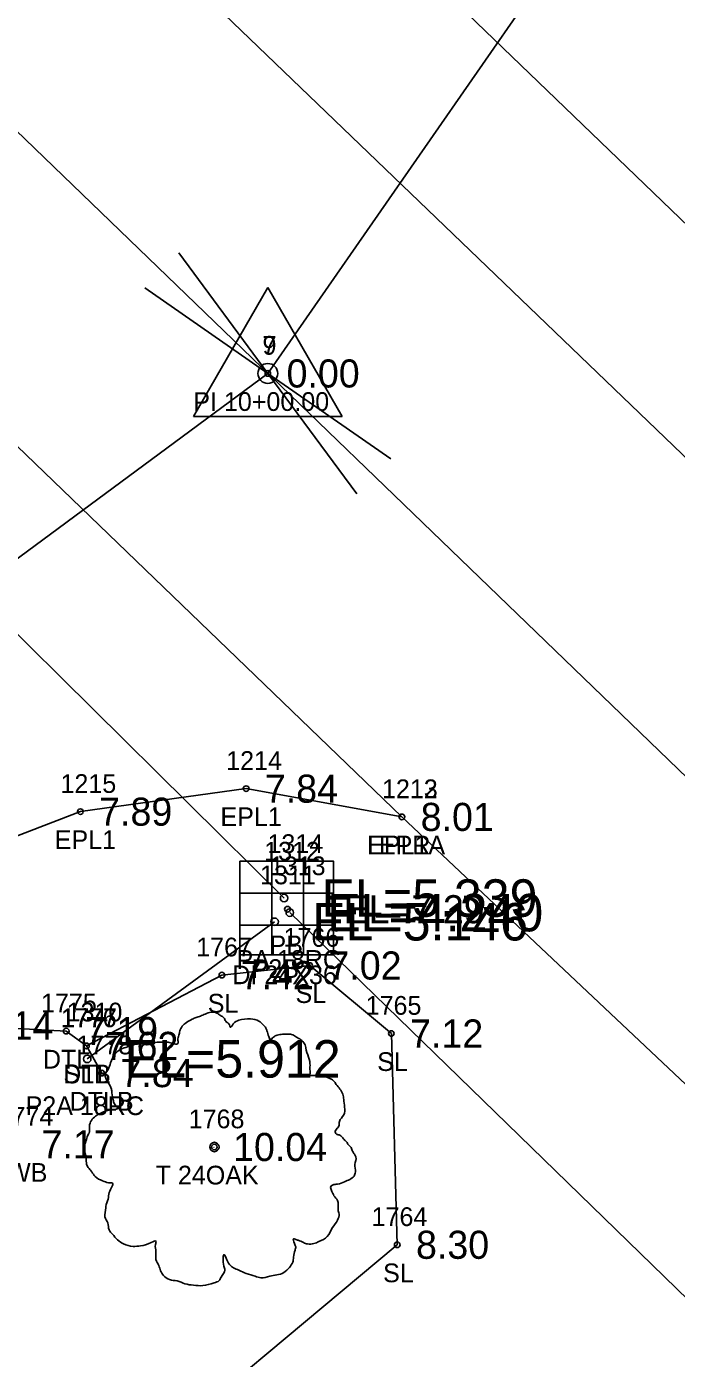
# Model space of a CAD drawing. Extents: x 2608598 to 2610682, y 641451 to 643526.
# Drawn here: x 2609053.8 to 2609088.5, y 643078.1 to 643149.1 of the extents above; entities that cross this region are included whole.
import ezdxf

# ---------------------------------------------------------------- set-up
doc = ezdxf.new("R2010")
doc.units = 0
for name, color, linetype in [('RD_EX_DR_Inlet', 7, 'Continuous'), ('RD_EX_DR_Inlet_txCode', 7, 'Continuous'), ('RD_EX_DR_Pipe', 7, 'Continuous'), ('RD_EX_DR_Pipe_txCode', 7, 'Continuous'), ('RD_EX_H2O', 7, 'Continuous'), ('RD_EX_H2O_txCode', 7, 'Continuous'), ('RD_EX_Misc_txCode', 7, 'Continuous'), ('RD_EX_Road', 7, 'Continuous'), ('RD_EX_Road_txCode', 7, 'Continuous'), ('RD_EX_TX_DR_Inlet_ELEV', 7, 'Continuous'), ('RD_EX_TX_H2O_ELEV', 7, 'Continuous'), ('RD_EX_TX_Misc_ELEV', 7, 'Continuous'), ('RD_EX_TX_Road_ELEV', 7, 'Continuous'), ('RD_EX_TX_VEG_ELEV', 7, 'Continuous'), ('RD_EX_VEG', 7, 'Continuous'), ('RD_EX_VEG_txCode', 7, 'Continuous'), ('RD_HC_Cl', 7, 'Continuous'), ('RD_HC_Data', 7, 'Continuous'), ('RD_HC_Data_Tic', 7, 'Continuous'), ('RD_HC_Survey_ELEV', 7, 'Continuous'), ('RD_HC_txCode', 7, 'Continuous'), ('RD_SMD_Locator', 7, 'Continuous'), ('RD_TX_Pipe_ElevEX', 7, 'Continuous')]:
    doc.layers.add(name, color=color, linetype=linetype)

msp = doc.modelspace()

# ---------------------------------------------------------------- linework, layer by layer
at = {"layer": 'RD_EX_DR_Inlet'}
for p, q in [((2609066.93, 643104.584), (2609066.93, 643099.584)), ((2609068.63, 643104.584), (2609068.63, 643099.584)), ((2609065.23, 643102.884), (2609070.23, 643102.884)), ((2609065.23, 643101.184), (2609070.23, 643101.184))]:
    msp.add_line(p, q, dxfattribs=at)
msp.add_lwpolyline([(2609065.23, 643099.584), (2609065.23, 643104.584), (2609070.23, 643104.584), (2609070.23, 643099.584)], close=True, dxfattribs=at)
at = {"layer": 'RD_EX_DR_Pipe'}
for p, q in [((2609069.044, 643157.849), (2609202.653, 643029.203)), ((2609035.358, 643134.451), (2609067.59, 643102.622)), ((2609057.084, 643094.038), (2609067.086, 643101.358))]:
    msp.add_line(p, q, dxfattribs=at)
msp.add_lwpolyline([(2609067.894, 643101.844), (2609174.278, 642998.399), (2609174.637, 642998.15), (2609264.347, 642914.358)], dxfattribs=at)
at = {"layer": 'RD_EX_H2O'}
msp.add_lwpolyline([(2608977.185, 643034.688), (2608972.536, 643031.52), (2608971.201, 643033.78), (2608975.702, 643041.658), (2609001.884, 643061.534), (2609028.334, 643079.459), (2609039.584, 643087.642), (2609044.678, 643091.9), (2609050.368, 643095.818), (2609055.963, 643095.522), (2609057.043, 643094.731), (2609057.857, 643093.279)], dxfattribs=at)
at = {"layer": 'RD_EX_Road'}
for points in [[(2608806.889, 643364.989), (2608810.184, 643361.1), (2608820.754, 643351.249), (2608881.81, 643292.235), (2608917.833, 643257.495), (2608933.208, 643242.709), (2608954.068, 643222.833), (2609026.064, 643154.189), (2609039.601, 643139.963), (2609073.879, 643106.954), (2609100.48, 643081.888), (2609124.194, 643058.866), (2609171.612, 643013.711), (2609183.195, 643002.284), (2609197.913, 642988.365), (2609247.586, 642940.954), (2609328.02, 642863.599), (2609402.609, 642790.299), (2609474.235, 642720.69), (2609483.838, 642711.579), (2609495.782, 642699.917), (2609509.808, 642686.45)], [(2609042.495, 643170.94), (2609058.512, 643155.458), (2609096.06, 643119.372), (2609116.51, 643099.11), (2609162.396, 643055.351), (2609177.209, 643041.342), (2609188.353, 643030.959), (2609199.912, 643019.764), (2609205.803, 643014.044), (2609217.132, 643003.172), (2609235.835, 642983.899), (2609237.032, 642983.51), (2609256.803, 642965.042), (2609258.491, 642962.514), (2609263.653, 642957.664), (2609344.713, 642879.888)], [(2609073.879, 643106.954), (2609065.563, 643108.463), (2609056.719, 643107.235), (2609047.155, 643103.565), (2608981.107, 643054.038), (2608966.974, 643044.203), (2608926.378, 643013.48), (2608922.497, 643010.556), (2608906.31, 642998.783), (2608898.205, 642992.718)]]:
    msp.add_lwpolyline(points, dxfattribs=at)
at = {"layer": 'RD_EX_VEG'}
msp.add_lwpolyline([(2609031.164, 643075.105), (2609032.931, 643072.873), (2609032.957, 643065.936), (2609042.53, 643057.918), (2609050.509, 643060.174), (2609058.73, 643071.66), (2609073.63, 643084.116), (2609073.314, 643095.393), (2609068.956, 643099.022), (2609064.27, 643098.509), (2609057.043, 643094.731)], dxfattribs=at)
for centre, radius in [((2609063.868, 643089.335), 0.25), ((2609063.855, 643089.316), 0.0001)]:
    msp.add_circle(centre, radius, dxfattribs=at)
for points in [[(2609064, 643096.502), (2609063.7, 643096.527), (2609063.375, 643096.427), (2609063.125, 643096.327), (2609062.9, 643096.252), (2609062.675, 643096.152), (2609062.376, 643095.978), (2609062.151, 643095.778), (2609062.026, 643095.528), (2609061.976, 643095.303), (2609061.926, 643095.028), (2609061.926, 643094.853), (2609061.801, 643094.828), (2609061.651, 643094.853), (2609061.401, 643094.928), (2609061.151, 643094.928), (2609060.901, 643094.928), (2609060.551, 643094.903), (2609060.201, 643094.903), (2609059.927, 643094.853), (2609059.602, 643094.803), (2609059.227, 643094.678), (2609058.877, 643094.553), (2609058.577, 643094.303), (2609058.327, 643093.829), (2609058.202, 643093.479), (2609058.052, 643093.229), (2609058.202, 643092.779), (2609058.377, 643092.429), (2609058.402, 643092.229), (2609058.477, 643091.804), (2609058.577, 643091.58), (2609058.702, 643091.38), (2609058.627, 643091.355), (2609058.252, 643091.305), (2609057.952, 643091.205), (2609057.528, 643090.98), (2609057.303, 643090.755), (2609057.203, 643090.43), (2609057.178, 643090.08), (2609057.078, 643089.88), (2609057.003, 643089.605), (2609056.978, 643089.53), (2609056.928, 643089.206), (2609057.028, 643088.756), (2609057.053, 643088.406), (2609057.178, 643088.181), (2609057.328, 643088.006), (2609057.503, 643087.756), (2609057.902, 643087.531), (2609058.227, 643087.431), (2609058.427, 643087.406), (2609058.252, 643086.907), (2609058.202, 643086.557), (2609058.077, 643086.157), (2609058.077, 643086.082), (2609058.027, 643085.607), (2609058.177, 643085.282), (2609058.252, 643084.907), (2609058.427, 643084.683), (2609058.702, 643084.383), (2609059.027, 643084.158), (2609059.527, 643084.033), (2609059.927, 643084.058), (2609060.501, 643084.233), (2609060.751, 643084.308), (2609060.726, 643084.133), (2609060.751, 643083.758), (2609060.751, 643083.333), (2609060.901, 643083.008), (2609061.001, 643082.733), (2609061.151, 643082.483), (2609061.476, 643082.259), (2609061.876, 643082.184), (2609062.301, 643082.034), (2609062.75, 643081.959), (2609063.25, 643081.934), (2609063.85, 643082.084), (2609064.125, 643082.209), (2609064.225, 643082.384), (2609064.425, 643082.758), (2609064.375, 643082.983), (2609064.4, 643083.583), (2609064.5, 643083.408), (2609064.675, 643083.058), (2609065.174, 643082.758), (2609065.574, 643082.583), (2609066.049, 643082.433), (2609066.349, 643082.359), (2609066.824, 643082.433), (2609067.198, 643082.508), (2609067.573, 643082.633), (2609067.873, 643082.908), (2609068.048, 643083.183), (2609068.098, 643083.458), (2609068.173, 643083.833), (2609068.223, 643084.008)], [(2609068.223, 643084.008), (2609068.148, 643084.183), (2609068.098, 643084.433), (2609068.173, 643084.408), (2609068.348, 643084.358), (2609068.623, 643084.233), (2609068.848, 643084.158), (2609069.173, 643084.183), (2609069.447, 643084.283), (2609069.897, 643084.558), (2609070.172, 643085.032), (2609070.447, 643085.432), (2609070.522, 643085.757), (2609070.472, 643085.982), (2609070.447, 643086.482), (2609070.247, 643086.732), (2609070.197, 643086.857), (2609070.097, 643087.256), (2609070.172, 643087.306), (2609070.447, 643087.356), (2609070.822, 643087.481), (2609071.097, 643087.606), (2609071.322, 643087.781), (2609071.397, 643088.006), (2609071.372, 643088.406), (2609071.422, 643088.806), (2609071.347, 643088.956), (2609071.247, 643089.106), (2609071.172, 643089.306), (2609071.022, 643089.455), (2609070.922, 643089.605), (2609070.822, 643089.705), (2609070.697, 643089.855), (2609070.522, 643089.98), (2609070.372, 643090.03), (2609070.322, 643090.18), (2609070.472, 643090.38), (2609070.522, 643090.48), (2609070.547, 643090.705), (2609070.772, 643091.055), (2609070.822, 643091.455), (2609070.772, 643091.879), (2609070.722, 643092.154), (2609070.572, 643092.429), (2609070.372, 643092.679), (2609070.247, 643092.854), (2609070.072, 643092.979), (2609069.747, 643093.104), (2609069.497, 643093.154), (2609069.148, 643093.154), (2609068.948, 643093.204), (2609068.973, 643093.254), (2609068.973, 643093.404), (2609068.973, 643093.679), (2609068.898, 643094.128), (2609068.748, 643094.628), (2609068.748, 643094.653), (2609068.648, 643094.903), (2609068.423, 643095.103), (2609068.248, 643095.203), (2609068.048, 643095.328), (2609067.798, 643095.353), (2609067.498, 643095.353), (2609067.223, 643095.303), (2609067.023, 643095.203), (2609066.849, 643095.078), (2609066.774, 643095.228), (2609066.674, 643095.528), (2609066.624, 643095.678), (2609066.474, 643095.853), (2609066.249, 643096.053), (2609065.799, 643096.177), (2609065.174, 643096.103), (2609064.874, 643095.903), (2609064.724, 643095.728), (2609064.675, 643095.853), (2609064.475, 643096.053), (2609064.375, 643096.227), (2609064.2, 643096.352), (2609064.05, 643096.452), (2609063.95, 643096.502)]]:
    msp.add_spline(points, degree=3, dxfattribs=at)
at = {"layer": 'RD_HC_Cl'}
for p, q in [((2608814.812, 643373.733), (2610092.394, 642140.787)), ((2609066.722, 643130.624), (2609188.774, 643306.434)), ((2609066.722, 643130.624), (2608891.078, 643000.84))]:
    msp.add_line(p, q, dxfattribs=at)
at = {"layer": 'RD_HC_Data'}
for p, q in [((2609062.751, 643128.331), (2609066.723, 643135.211)), ((2609062.751, 643128.331), (2609066.723, 643135.211)), ((2609066.723, 643135.211), (2609070.692, 643128.331)), ((2609066.723, 643135.211), (2609070.692, 643128.331)), ((2609062.751, 643128.331), (2609070.692, 643128.331)), ((2609062.751, 643128.331), (2609070.692, 643128.331))]:
    msp.add_line(p, q, dxfattribs=at)
msp.add_circle((2609066.722, 643130.624), 0.529, dxfattribs=at)
msp.add_circle((2609066.722, 643130.624), 0.529, dxfattribs=at)
at = {"layer": 'RD_HC_Data_Tic'}
for q in [(2609061.968, 643137.058), (2609060.15, 643135.186), (2609073.293, 643126.062), (2609071.476, 643124.19)]:
    msp.add_line((2609066.722, 643130.624), q, dxfattribs=at)
at = {"layer": 'RD_SMD_Locator'}
for centre, radius in [((2609066.722, 643130.624), 0.15), ((2609066.722, 643130.624), 0.15), ((2609065.563, 643108.463), 0.15), ((2609056.719, 643107.235), 0.15), ((2609073.879, 643106.954), 0.15), ((2609073.879, 643106.954), 0.15), ((2609067.59, 643102.622), 0.2), ((2609067.768, 643102.026), 0.15), ((2609067.894, 643101.844), 0.2), ((2609067.086, 643101.358), 0.2), ((2609068.956, 643099.022), 0.15), ((2609064.27, 643098.509), 0.15), ((2609055.963, 643095.522), 0.15), ((2609073.314, 643095.393), 0.15), ((2609057.043, 643094.731), 0.15), ((2609057.043, 643094.731), 0.15), ((2609057.084, 643094.038), 0.2), ((2609057.857, 643093.279), 0.15), ((2609063.868, 643089.335), 0.15), ((2609073.63, 643084.116), 0.15)]:
    msp.add_circle(centre, radius, dxfattribs=at)

# ---------------------------------------------------------------- texts
at = {"layer": 'RD_EX_DR_Inlet_txCode'}
for s, p in [('1314', (2609066.705, 643105.026)), ('DI 24X36', (2609064.831, 643098.026))]:
    msp.add_text(s, height=1, dxfattribs=at).set_placement(p)
at = {"layer": 'RD_EX_DR_Pipe_txCode'}
for s, p in [('1312', (2609066.527, 643104.622)), ('1313', (2609066.831, 643103.844)), ('1311', (2609066.307, 643103.358)), ('PB', (2609066.81, 643099.622)), ('PA 18RC', (2609065.051, 643098.844)), ('P2B', (2609065.858, 643098.358)), ('1310', (2609055.982, 643096.038)), ('P2A 18RC', (2609053.793, 643091.038))]:
    msp.add_text(s, height=1, dxfattribs=at).set_placement(p)
at = {"layer": 'RD_EX_H2O_txCode'}
for s, p in [('1775', (2609054.616, 643096.522)), ('1776', (2609055.672, 643095.731)), ('1778', (2609056.51, 643094.279)), ('DTL', (2609054.718, 643093.522)), ('DTL', (2609055.798, 643092.731)), ('DTLB', (2609056.14, 643091.279))]:
    msp.add_text(s, height=1, dxfattribs=at).set_placement(p)
at = {"layer": 'RD_EX_Misc_txCode'}
for s, p in [('1774', (2609052.299, 643090.478)), ('WB', (2609052.803, 643087.478))]:
    msp.add_text(s, height=1, dxfattribs=at).set_placement(p)
at = {"layer": 'RD_EX_Road_txCode'}
for s, p in [('1214', (2609064.5, 643109.463)), ('1215', (2609055.656, 643108.235)), ('1212', (2609072.816, 643107.954)), ('1213', (2609072.816, 643107.954)), ('EPL1', (2609064.193, 643106.463)), ('EPL1', (2609055.349, 643105.235)), ('EPL1A', (2609072.021, 643104.954)), ('EPR', (2609072.651, 643104.954))]:
    msp.add_text(s, height=1, dxfattribs=at).set_placement(p)
at = {"layer": 'RD_EX_TX_DR_Inlet_ELEV'}
msp.add_text('EL=7.29', height=1.5, dxfattribs=at).set_placement((2609070.768, 643101.276))
at = {"layer": 'RD_EX_TX_H2O_ELEV'}
for s, p in [('7.14', (2609051.368, 643095.068)), ('7.19', (2609056.963, 643094.772)), ('7.62', (2609058.043, 643093.981)), ('7.84', (2609058.857, 643092.529))]:
    msp.add_text(s, height=1.5, dxfattribs=at).set_placement(p)
at = {"layer": 'RD_EX_TX_Misc_ELEV'}
msp.add_text('7.17', height=1.5, dxfattribs=at).set_placement((2609054.645, 643088.728))
at = {"layer": 'RD_EX_TX_Road_ELEV'}
for s, p in [('7.84', (2609066.563, 643107.713)), ('7.89', (2609057.719, 643106.485)), ('8.01', (2609074.879, 643106.204)), ('8.01', (2609074.879, 643106.204))]:
    msp.add_text(s, height=1.5, dxfattribs=at).set_placement(p)
at = {"layer": 'RD_EX_TX_VEG_ELEV'}
for s, p in [('7.02', (2609069.956, 643098.272)), ('7.42', (2609065.27, 643097.759)), ('7.62', (2609058.043, 643093.981)), ('7.12', (2609074.314, 643094.643)), ('10.04', (2609064.868, 643088.585)), ('8.30', (2609074.63, 643083.366))]:
    msp.add_text(s, height=1.5, dxfattribs=at).set_placement(p)
at = {"layer": 'RD_EX_VEG_txCode'}
for s, p in [('1767', (2609062.9, 643099.509)), ('1766', (2609067.562, 643100.022)), ('SL', (2609068.2, 643097.022)), ('SL', (2609063.514, 643096.509)), ('1765', (2609071.944, 643096.393)), ('1777', (2609055.696, 643095.731)), ('SL', (2609072.558, 643093.393)), ('SLB', (2609055.814, 643092.731)), ('1768', (2609062.498, 643090.335)), ('T 24OAK', (2609060.734, 643087.335)), ('1764', (2609072.26, 643085.116)), ('SL', (2609072.874, 643082.116))]:
    msp.add_text(s, height=1, dxfattribs=at).set_placement(p)
at = {"layer": 'RD_HC_Survey_ELEV'}
msp.add_text('0.00', height=1.5, dxfattribs=at).set_placement((2609067.722, 643129.874))
msp.add_text('0.00', height=1.5, dxfattribs=at).set_placement((2609067.722, 643129.874))
at = {"layer": 'RD_HC_txCode'}
for s, p in [('9', (2609066.438, 643131.624)), ('7', (2609066.438, 643131.624)), ('PI 10+00.00', (2609062.745, 643128.624)), ('PI 10+00.00', (2609062.745, 643128.624))]:
    msp.add_text(s, height=1, dxfattribs=at).set_placement(p)
at = {"layer": 'RD_TX_Pipe_ElevEX'}
for s, p in [('EL=5.339', (2609069.59, 643101.622)), ('EL=4.240', (2609069.894, 643100.844)), ('EL=5.146', (2609069.086, 643100.358)), ('EL=5.912', (2609059.084, 643093.038))]:
    msp.add_text(s, height=2, dxfattribs=at).set_placement(p)

doc.saveas('drawing.dxf')
